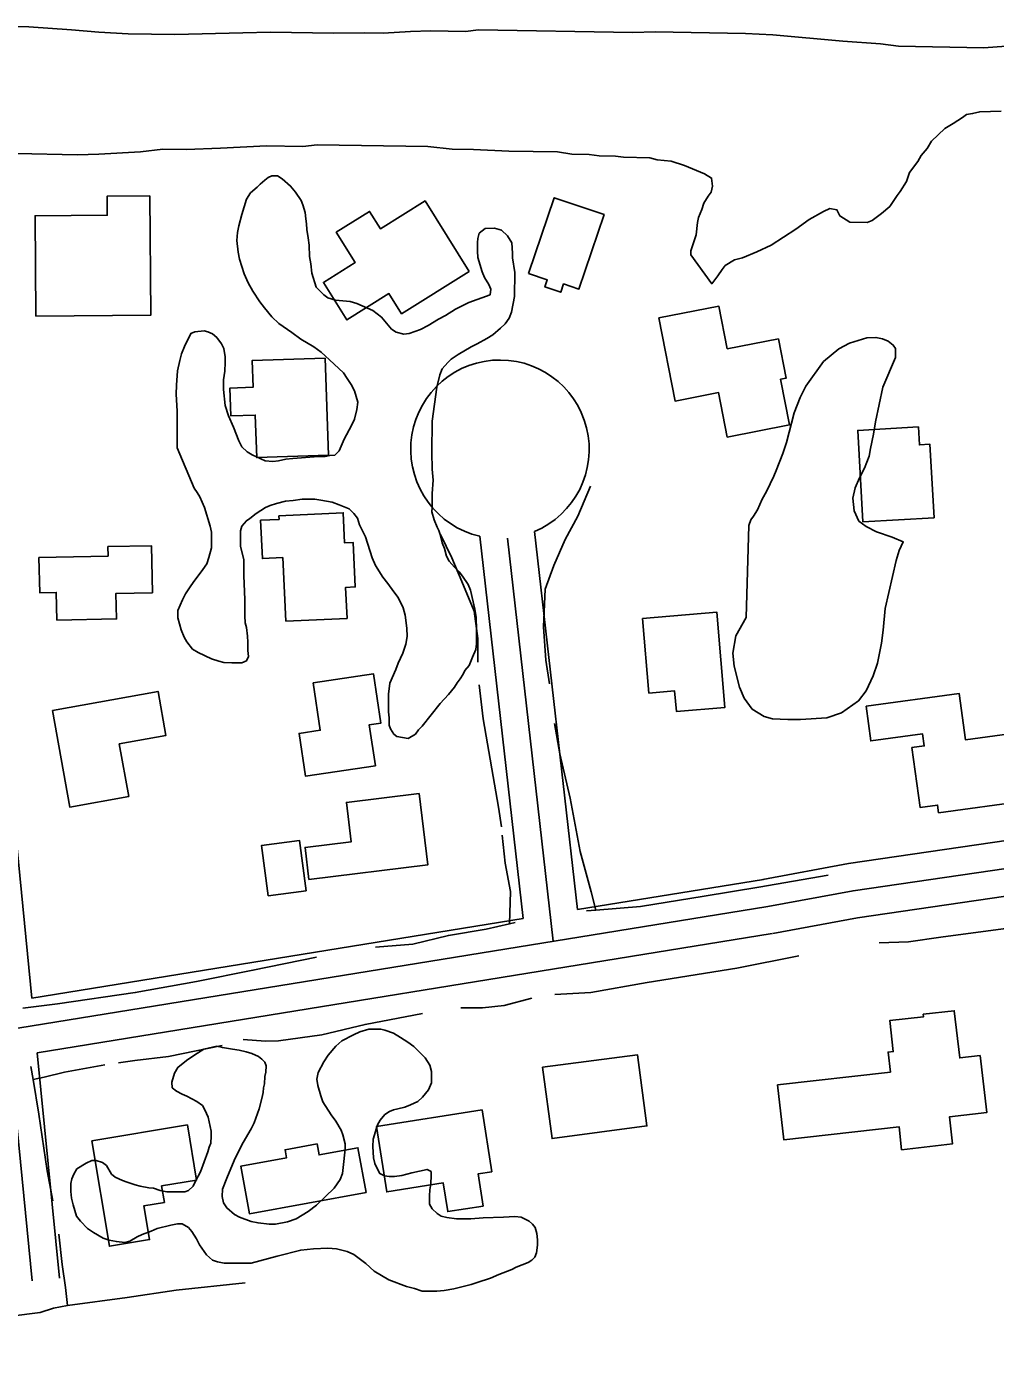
# Model space of a CAD drawing. Extents: x 3297735 to 3335592, y 670436 to 695807.
# Drawn here: x 3305583 to 3306112, y 676244 to 676972 of the extents above; entities that cross this region are included whole.
import ezdxf

# ---------------------------------------------------------------- set-up
doc = ezdxf.new("R2010")
doc.units = 0
for name, color, linetype in [('V-BLDG-OTLN', 7, 'Continuous'), ('V-ROAD-CNTR', 7, 'Continuous'), ('V-SITE-VEGE', 7, 'Continuous'), ('V-TOPO-SHOR', 7, 'Continuous')]:
    doc.layers.add(name, color=color, linetype=linetype)

msp = doc.modelspace()

# ---------------------------------------------------------------- linework, layer by layer
at = {"layer": 'V-BLDG-OTLN'}
for points in [[(3305587.82, 676813.76), (3305587.41, 676868.6), (3305626.86, 676868.89), (3305626.78, 676879.28), (3305650.07, 676879.45), (3305650.55, 676814.22)], [(3305824.62, 676838.12), (3305787.66, 676815.01), (3305780.76, 676826.05), (3305757.78, 676811.68), (3305744.95, 676832.2), (3305762.29, 676843.04), (3305751.95, 676859.59), (3305770.14, 676870.96), (3305776.06, 676861.49), (3305800.49, 676876.72)], [(3305857.05, 676837.09), (3305871.03, 676878.42), (3305898.27, 676869.21), (3305884.52, 676828.54), (3305876.13, 676831.38), (3305874.58, 676826.79), (3305865.94, 676829.7), (3305867.26, 676833.64)], [(3305965.53, 676795.88), (3305993.5, 676801.33), (3305997.69, 676779.81), (3305994.74, 676779.24), (3305999.59, 676754.33), (3305965.56, 676747.71), (3305960.83, 676772.01), (3305937.1, 676767.38), (3305928.27, 676812.74), (3305961, 676819.11)], [(3305745.97, 676790.87), (3305747.78, 676737.83), (3305708.51, 676736.5), (3305707.72, 676759.69), (3305694.36, 676759.23), (3305693.84, 676774.48), (3305706.47, 676774.91), (3305705.97, 676789.51)], [(3306039.67, 676701.44), (3306036.89, 676751.34), (3306070.03, 676753.19), (3306070.57, 676743.39), (3306076.35, 676743.72), (3306078.58, 676703.61)], [(3305724.39, 676647.06), (3305722.71, 676681.82), (3305711.63, 676681.29), (3305710.63, 676702.22), (3305720.75, 676702.71), (3305720.66, 676704.63), (3305755.74, 676706.32), (3305756.53, 676689.9), (3305761.14, 676690.12), (3305762.3, 676665.8), (3305757.04, 676665.55), (3305757.85, 676648.67)], [(3305627.18, 676687.87), (3305650.95, 676688.37), (3305651.49, 676662.67), (3305631.59, 676662.25), (3305631.88, 676648.4), (3305599.31, 676647.72), (3305599, 676662.82), (3305589.92, 676662.63), (3305589.51, 676681.9), (3305627.29, 676682.69)], [(3305922.73, 676607.81), (3305919.34, 676648.58), (3305959.96, 676651.97), (3305964.29, 676600.01), (3305937.77, 676597.8), (3305936.84, 676608.99)], [(3305739.33, 676613.44), (3305772.32, 676618.35), (3305776.31, 676591.45), (3305770, 676590.51), (3305773.32, 676568.16), (3305735.14, 676562.48), (3305731.67, 676585.8), (3305743.19, 676587.51)], [(3305596.82, 676598.39), (3305654.57, 676608.8), (3305658.91, 676584.72), (3305633.39, 676580.12), (3305638.56, 676551.43), (3305606.33, 676545.62)], [(3306041.43, 676600.74), (3306092.32, 676607.62), (3306095.74, 676582.34), (3306123.8, 676586.13), (3306128.82, 676548.97), (3306081.06, 676542.52), (3306080.5, 676546.72), (3306070.92, 676545.42), (3306066.5, 676578.1), (3306073.22, 676579.01), (3306072.33, 676585.57), (3306044, 676581.74)], [(3305797.21, 676553.02), (3305802.01, 676514.1), (3305737.04, 676506.09), (3305734.89, 676523.57), (3305760.18, 676526.68), (3305757.54, 676548.13)], [(3305714.75, 676497.16), (3305711.12, 676524.64), (3305731.81, 676527.37), (3305735.44, 676499.89)], [(3306103.8, 676409.89), (3306107.36, 676378.73), (3306086.92, 676376.39), (3306088.62, 676361.63), (3306060.85, 676358.45), (3306059.42, 676371), (3305996.49, 676363.8), (3305993.06, 676393.8), (3306054.68, 676400.85), (3306053.43, 676411.73), (3306056.27, 676412.05), (3306054.34, 676428.93), (3306072.82, 676431.04), (3306072.66, 676432.44), (3306089.62, 676434.38), (3306092.57, 676408.61)], [(3305864.71, 676403.48), (3305916.51, 676410.34), (3305921.67, 676371.41), (3305869.86, 676364.55)], [(3305773.9, 676371.12), (3305831.63, 676380.16), (3305836.91, 676346.42), (3305829.4, 676345.24), (3305832.15, 676327.69), (3305812.87, 676324.67), (3305810.43, 676340.27), (3305779.49, 676335.43)], [(3305618.41, 676363.35), (3305670.65, 676372.02), (3305675.66, 676341.85), (3305656.52, 676338.68), (3305658.02, 676329.63), (3305646.89, 676327.79), (3305649.95, 676309.36), (3305627.98, 676305.72)], [(3305768.24, 676335.12), (3305704.52, 676323.45), (3305699.76, 676349.44), (3305724.81, 676354.03), (3305724, 676358.41), (3305741.44, 676361.6), (3305742.54, 676355.59), (3305763.78, 676359.48)]]:
    msp.add_lwpolyline(points, close=True, dxfattribs=at)
at = {"layer": 'V-ROAD-CNTR'}
for points in [[(3305527.58, 676879.08), (3305585.76, 676286.85)], [(3305542.51, 676880.55), (3305585.66, 676441.28)], [(3305987.73, 676491.28), (3306034.32, 676499.92), (3306293.83, 676537.72), (3306460.09, 676563.71), (3306479.9, 676574.12), (3306495.39, 676588.54), (3306501.28, 676609.05), (3306501.16, 676647.95), (3306497.21, 676687.15), (3306488.74, 676739.34)], [(3305990.46, 676476.53), (3306036.77, 676485.12), (3306296.06, 676522.89), (3306464.87, 676549.28), (3306488.65, 676561.77), (3306508.66, 676580.39), (3306516.29, 676606.96), (3306516.16, 676648.72), (3306512.09, 676689.1), (3306503.35, 676742.99)], [(3305830.37, 676693.51), (3305854.02, 676484.8)], [(3305860.27, 676696.06), (3305883.67, 676489.61)], [(3305845.59, 676692.44), (3305870.54, 676472.28)], [(3305984.99, 676506.03), (3306031.87, 676514.73), (3306171.71, 676535.1)], [(3305985.32, 676506.09), (3305883.67, 676489.6)], [(3305987.73, 676491.28), (3304676.26, 676278.62)], [(3305854.03, 676484.8), (3305585.66, 676441.28)], [(3305990.13, 676476.48), (3305588.6, 676411.37)], [(3305588.6, 676411.37), (3305600.69, 676288.32)]]:
    msp.add_lwpolyline(points, dxfattribs=at)
msp.add_arc((3305841.37, 676741.02), 48.76, 292.80386, 256.95748, dxfattribs=at)
at = {"layer": 'V-SITE-VEGE'}
for points in [[(3305576.77, 676971.86), (3305583.98, 676971.73), (3305607.25, 676970.21), (3305622.21, 676968.84), (3305638.28, 676968), (3305663.79, 676967.55), (3305700.98, 676968.56), (3305715.96, 676968.85), (3305750.35, 676968.25), (3305767.55, 676968.5), (3305777.53, 676968.32), (3305792.52, 676969.17), (3305803.63, 676969.53), (3305822.48, 676969.19), (3305829.71, 676970.18), (3305914.01, 676968.69), (3305926.22, 676969.03), (3305975.58, 676968.16), (3305990.54, 676967.34), (3306028.76, 676963.89), (3306049.26, 676962.42)], [(3306049.26, 676962.42), (3306059.22, 676961.14), (3306105.8, 676960.32), (3306118.02, 676961.21)], [(3306115.18, 676925.76), (3306103.52, 676925.41), (3306099.62, 676924.37), (3306096.29, 676923.87), (3306094.04, 676922.25), (3306088.99, 676919.01), (3306084.5, 676916.31), (3306077.17, 676909.23), (3306074.88, 676905.39)], [(3306074.88, 676905.39), (3306071.48, 676901.56), (3306069.76, 676898.26), (3306065.22, 676892.24), (3306063.47, 676887.28), (3306060.04, 676881.79), (3306058.34, 676879.6), (3306054.35, 676873.57), (3306049.84, 676869.77), (3306044.78, 676865.97), (3306041.99, 676864.92), (3306032.56, 676865.08), (3306027.08, 676868.51), (3306025.47, 676871.86), (3306021.6, 676872.49), (3306018.24, 676870.88), (3306010.4, 676866.58), (3306003.09, 676861.16), (3305989.63, 676852.52), (3305981.79, 676848.78), (3305973.97, 676845.59), (3305969.51, 676844.56), (3305964.46, 676841.32), (3305962.76, 676839.13), (3305960.48, 676835.84), (3305957.08, 676831.46), (3305945.71, 676847.2), (3305945.75, 676849.41), (3305947.51, 676854.93), (3305948.68, 676858.24), (3305949.35, 676864.88), (3305949.95, 676867.65), (3305951.69, 676872.06), (3305952.86, 676875.36), (3305955.15, 676879.2), (3305956.85, 676881.39), (3305957.46, 676884.71), (3305956.99, 676889.16), (3305953.14, 676891.44), (3305942.13, 676896.08), (3305934.96, 676898.42), (3305927.21, 676899.11), (3305923.34, 676900.29), (3305908.92, 676900.55), (3305904.5, 676901.18), (3305895.62, 676901.33), (3305890.09, 676901.98), (3305880.66, 676902.15), (3305872.91, 676903.4), (3305846.3, 676903.87), (3305826.9, 676904.77), (3305815.25, 676904.97), (3305801.96, 676906.31), (3305741.51, 676907.38), (3305733.72, 676906.41), (3305713.76, 676906.76), (3305688.77, 676905.54), (3305669.9, 676904.76), (3305657.14, 676904.98), (3305644.91, 676903.53), (3305622.15, 676902.27), (3305610.49, 676901.92), (3305577.21, 676902.51)], [(3305763.73, 676766.73), (3305761.89, 676772.99), (3305760.05, 676776.47), (3305757.97, 676779.72), (3305755.9, 676782.74), (3305748.27, 676789.95), (3305743.64, 676794.13), (3305739.71, 676796.92), (3305732.54, 676801.11), (3305727.68, 676804.83), (3305720.51, 676809.72), (3305716.81, 676813.44), (3305712.66, 676818.31), (3305710.12, 676821.57), (3305706.42, 676827.37), (3305703.89, 676832.01), (3305701.58, 676836.88), (3305699.06, 676844.77), (3305698.37, 676848.71), (3305697.69, 676854.97), (3305697.93, 676859.37), (3305698.64, 676863.08), (3305700.28, 676869.33), (3305702.85, 676877.67), (3305705.18, 676881.14), (3305708.66, 676884.14), (3305710.29, 676885.76), (3305712.85, 676888.07), (3305714.7, 676889.45), (3305716.79, 676890.37), (3305719.8, 676890.36), (3305722.35, 676888.73), (3305726.97, 676884.78), (3305729.74, 676881.53), (3305732.74, 676876.89), (3305733.67, 676874.57), (3305735.04, 676870.4), (3305735.27, 676866.92), (3305735.72, 676864.13), (3305735.95, 676861.12), (3305736.63, 676856.48), (3305737.08, 676852.55), (3305737.3, 676846.29), (3305737.98, 676842.35), (3305738.66, 676837.25), (3305740.96, 676829.59), (3305745.12, 676825.41), (3305747.43, 676823.78), (3305751.6, 676822.38), (3305755.54, 676822.14), (3305759.48, 676821.67), (3305763.18, 676820.73), (3305771.98, 676816.76), (3305776.6, 676813.27), (3305782.15, 676806.54), (3305784.69, 676804.91), (3305788.86, 676803.97), (3305791.87, 676804.2), (3305797.9, 676806.5)], [(3305797.9, 676806.5), (3305802.08, 676808.57), (3305807.89, 676812.03), (3305811.6, 676814.11), (3305817.17, 676817.57), (3305821.81, 676819.87), (3305824.36, 676821.26), (3305835.96, 676825.4), (3305836.43, 676828.41), (3305835.28, 676830.96), (3305832.97, 676834.91), (3305831.59, 676837.92), (3305829.29, 676845.81), (3305829.07, 676849.28), (3305829.08, 676853.92), (3305829.32, 676856.23), (3305830.02, 676859.01), (3305833.28, 676861.56), (3305838.38, 676861.77), (3305842.31, 676860.61), (3305845.55, 676857.58), (3305847.85, 676853.87), (3305848.3, 676848.07), (3305848.3, 676845.52), (3305849.43, 676837.64), (3305849.4, 676824.43), (3305847.75, 676815.86), (3305846.35, 676812.62), (3305844.26, 676809.62), (3305841.7, 676807.08), (3305837.52, 676803.61), (3305834.27, 676801.53), (3305828.94, 676798.54), (3305825.69, 676796.92), (3305818.49, 676792.77), (3305814.78, 676790.23), (3305812.92, 676788.38), (3305809.9, 676784.91), (3305808.5, 676781.67), (3305806.86, 676774.96), (3305804.26, 676756.43), (3305804.21, 676739.28), (3305804.42, 676730.24), (3305804.87, 676724.21), (3305804.38, 676716.8), (3305804.36, 676709.15), (3305804.12, 676706.83), (3305805.5, 676702.43), (3305807.11, 676698.48), (3305808.04, 676696.63), (3305808.73, 676694.54), (3305809.87, 676689.9), (3305811.02, 676686.89), (3305812.17, 676682.71), (3305813.55, 676679.93), (3305816.56, 676676.68), (3305819.1, 676674.12), (3305820.95, 676671.8), (3305823.95, 676667.15), (3305825.33, 676664.14), (3305827.62, 676653.7), (3305828.3, 676649.07), (3305828.52, 676642.58), (3305828.49, 676634.7), (3305828.25, 676631.69), (3305826.39, 676627.52), (3305824.52, 676622.89), (3305822.2, 676620.11), (3305821.27, 676618.26), (3305819.64, 676615.72), (3305818.01, 676613.41), (3305816.61, 676611.09), (3305813.36, 676607.16), (3305808.71, 676602.08), (3305798.94, 676589.82), (3305796.85, 676587.74), (3305795.22, 676585.43), (3305791.28, 676583.12), (3305785.02, 676584.06), (3305783.4, 676585.46), (3305781.56, 676588.24), (3305780.87, 676590.33), (3305780.88, 676594.27), (3305780.42, 676597.52), (3305780.45, 676607.25), (3305781.16, 676613.28), (3305784.43, 676620.68), (3305785.83, 676624.15), (3305788.39, 676629.71), (3305790.02, 676634.57), (3305790.73, 676638.74), (3305790.51, 676643.37), (3305789.6, 676650.33), (3305788.46, 676654.5), (3305785.69, 676660.07), (3305783.38, 676663.09), (3305780.15, 676667.73), (3305777.38, 676671.22), (3305773.45, 676677.49), (3305771.61, 676681.66), (3305767.94, 676693.26)], [(3305767.94, 676693.26), (3305764.71, 676699.76), (3305763.56, 676703.47), (3305761.48, 676706.02), (3305758.94, 676708.58), (3305753.62, 676710.68), (3305749.68, 676712.08), (3305743.43, 676713.25), (3305740.18, 676713.72), (3305733.23, 676713.75), (3305728.36, 676713.06), (3305724.19, 676712.61), (3305719.32, 676711.46), (3305715.84, 676710.32), (3305713.29, 676709.16), (3305708.18, 676705.93), (3305704.7, 676703.16), (3305702.84, 676702.01), (3305700.29, 676699), (3305699.58, 676696.46), (3305699.56, 676688.11), (3305701.39, 676680.69), (3305701.37, 676671.89), (3305702.03, 676658.91), (3305702.01, 676650.1), (3305702.23, 676646.16), (3305702.92, 676643.61), (3305703.37, 676638.97), (3305703.59, 676635.73), (3305703.58, 676631.09), (3305704.03, 676627.85), (3305702.87, 676625.53), (3305700.31, 676624.38), (3305694.98, 676624.4), (3305690.58, 676624.64), (3305687.81, 676625.34), (3305683.87, 676626.51), (3305676.46, 676630.01), (3305673.46, 676631.87), (3305670.22, 676635.82), (3305668.84, 676638.37), (3305667.23, 676642.32), (3305665.39, 676649.04), (3305665.4, 676652.98), (3305667.97, 676658.77), (3305669.6, 676662.01), (3305672.16, 676665.94), (3305673.78, 676668.25), (3305679.13, 676675.42), (3305681.23, 676678.43), (3305682.39, 676681.9), (3305683.8, 676687.23), (3305683.82, 676695.8), (3305683.14, 676699.05), (3305679.92, 676709.25), (3305677.39, 676715.05), (3305676, 676717.38), (3305674.39, 676719.7), (3305664.94, 676741.74), (3305665, 676761.9), (3305664.56, 676771.17), (3305664.57, 676776.04), (3305665.29, 676783.91), (3305666.46, 676789.47), (3305667.4, 676793.18), (3305669.03, 676797.11), (3305672.53, 676804.29), (3305674.62, 676805.21), (3305679.72, 676805.66), (3305681.8, 676805.19), (3305684.35, 676804.02), (3305686.66, 676802.16), (3305689.2, 676798.68), (3305690.58, 676796.13), (3305691.26, 676791.49), (3305691.26, 676788.48), (3305691.01, 676783.61), (3305690.3, 676778.98), (3305690.29, 676773.65), (3305691.19, 676764.84), (3305693.03, 676759.28), (3305695.8, 676753.01), (3305698.79, 676745.58), (3305700.4, 676742.34), (3305703.18, 676739.55), (3305705.95, 676737.92), (3305713.13, 676734.66), (3305717.3, 676734.41), (3305720.31, 676734.64), (3305724.48, 676735.55), (3305728.19, 676736.01), (3305742.33, 676737.12), (3305745.81, 676737.11), (3305748.36, 676737.57), (3305751.14, 676737.8), (3305753.46, 676740.11), (3305756.26, 676746.59), (3305760.22, 676754), (3305761.85, 676757.47), (3305763.26, 676762.79), (3305763.73, 676766.73)], [(3305755.65, 676348.7), (3305756.84, 676358.66), (3305756.85, 676361.67), (3305755.47, 676366.54), (3305754.55, 676369.1), (3305751.78, 676373.97), (3305749.24, 676377.45), (3305744.63, 676384.65), (3305743.48, 676387.9), (3305741.87, 676393.46), (3305741.42, 676396.94), (3305742.12, 676400.65), (3305745.15, 676406.43), (3305747.48, 676410.13), (3305751.66, 676414.99), (3305754.91, 676417.99), (3305761.41, 676421.22), (3305764.89, 676422.83), (3305769.76, 676424.21), (3305776.25, 676424.19), (3305778.56, 676423.72), (3305783.2, 676422.09), (3305787.13, 676419.76), (3305791.06, 676417.2), (3305794.3, 676414.87), (3305800.54, 676408.6), (3305803.08, 676404.65), (3305803.99, 676401.17), (3305803.98, 676394.92), (3305802.35, 676391.21), (3305799.09, 676387.05), (3305796.54, 676384.74), (3305792.59, 676382.9), (3305789.34, 676381.75), (3305785.63, 676380.83), (3305783.31, 676380.14), (3305780.99, 676379.22), (3305778.44, 676377.6), (3305775.88, 676374.6), (3305774.49, 676372.06), (3305772.15, 676364.18), (3305771.9, 676360.24), (3305772.35, 676353.99), (3305773.04, 676350.97), (3305774.65, 676347.49), (3305775.81, 676345.4), (3305778.35, 676344.23), (3305780.9, 676343.76), (3305783.68, 676343.76), (3305787.85, 676344.44), (3305793.19, 676345.82), (3305801.54, 676347.65), (3305803.85, 676346.48), (3305803.84, 676344.4), (3305803.6, 676339.76), (3305803.13, 676336.52), (3305802.88, 676333.28), (3305802.88, 676328.64), (3305804.26, 676326.09), (3305807.03, 676323.53), (3305809.34, 676322.14), (3305812.35, 676321.44), (3305817.68, 676320.72), (3305825.56, 676320.7), (3305832.28, 676321.15), (3305843.41, 676321.58), (3305849.43, 676322.03), (3305852.91, 676321.56), (3305857.31, 676319.46), (3305859.16, 676317.83), (3305860.54, 676315.97), (3305861.46, 676312.73), (3305861.91, 676309.25), (3305861.91, 676306.24), (3305861.43, 676302.07), (3305860.5, 676299.75), (3305858.87, 676298.14), (3305856.78, 676296.75), (3305850.29, 676294.22), (3305847.96, 676293.07), (3305840.77, 676290.3), (3305836.13, 676288.23), (3305828.95, 676285.93), (3305825.7, 676284.78), (3305816.19, 676282.49), (3305810.86, 676281.58), (3305806.92, 676281.13), (3305798.81, 676281.15), (3305794.64, 676282.55), (3305790.24, 676283.72), (3305780.75, 676287.45), (3305772.65, 676292.11), (3305768.02, 676296.29), (3305761.55, 676301.18), (3305757.85, 676302.81), (3305752.06, 676304.21), (3305747.42, 676304.69), (3305739.54, 676304.25), (3305732.59, 676303.57), (3305719.6, 676300.36), (3305705.46, 676296.46)], [(3305661.48, 676317.21), (3305654.06, 676315.37), (3305650.81, 676313.99), (3305645.94, 676312.15), (3305643.16, 676310.77), (3305639.21, 676308.46), (3305636.43, 676307.77), (3305631.8, 676308.25), (3305627.86, 676308.95), (3305624.62, 676310.12), (3305619.29, 676313.15), (3305616.06, 676315.47), (3305612.13, 676319.42), (3305610.05, 676322.21), (3305608.21, 676328.24), (3305607.3, 676331.95), (3305606.84, 676335.66), (3305606.85, 676340.06), (3305607.56, 676342.61), (3305608.49, 676345.16), (3305610.12, 676347.93), (3305615.23, 676351.16), (3305618.47, 676352.55), (3305620.79, 676352.54), (3305624.27, 676351.37), (3305626.35, 676349.74), (3305629.12, 676345.1), (3305631.2, 676343.47), (3305635.13, 676341.61), (3305637.68, 676340.68), (3305642.08, 676339.27), (3305644.86, 676338.57), (3305649.49, 676337.63), (3305652.04, 676337.39), (3305655.74, 676336.22), (3305659.45, 676335.52), (3305669.18, 676335.49), (3305671.27, 676336.18), (3305673.82, 676338.49), (3305674.99, 676341.27), (3305677.78, 676346.36), (3305681.75, 676357.24), (3305682.45, 676359.79), (3305683.39, 676362.1), (3305683.63, 676365.81), (3305683.64, 676368.59), (3305682.04, 676376.24), (3305680.19, 676380.19), (3305678.81, 676382.51), (3305675.8, 676384.83), (3305670.25, 676387.63), (3305667.7, 676388.8), (3305664.69, 676390.43), (3305662.38, 676392.29), (3305662.16, 676395.3), (3305663.56, 676400.16), (3305665.42, 676403.4), (3305670.07, 676407.1), (3305674.71, 676410.33), (3305679.58, 676413.33), (3305686.77, 676414.93), (3305689.78, 676414.23), (3305695.34, 676413.29), (3305698.82, 676412.81), (3305702.75, 676411.87), (3305705.77, 676410.94), (3305709.47, 676409.31), (3305711.32, 676407.91), (3305712.93, 676406.29), (3305713.63, 676404.2), (3305713.39, 676400.72), (3305712.92, 676398.41), (3305712.67, 676394.47), (3305712.2, 676392.15), (3305711.96, 676389.6), (3305711.26, 676386.36), (3305709.86, 676380.8), (3305707.05, 676373.16), (3305705.42, 676369.92), (3305702.4, 676364.6), (3305700.3, 676361.13), (3305696.11, 676352.57), (3305692.14, 676342.85), (3305689.81, 676336.83), (3305689.56, 676332.89), (3305690.25, 676329.41), (3305692.1, 676326.62), (3305696.26, 676323.14), (3305699.03, 676321.51), (3305705.52, 676319.17), (3305709.23, 676318.47), (3305715.25, 676317.76), (3305718.72, 676317.75), (3305725.22, 676319.12), (3305730.09, 676320.73), (3305736.58, 676324.65), (3305741.23, 676328.11), (3305750.75, 676337.36), (3305754.01, 676342.22), (3305755.41, 676345.46), (3305755.65, 676348.7)], [(3305705.46, 676296.46), (3305690.62, 676296.5), (3305687.15, 676297.21), (3305684.37, 676298.14), (3305681.14, 676300.93), (3305677.21, 676306.5), (3305675.6, 676309.75), (3305673.06, 676313.7), (3305671.21, 676316.02), (3305667.74, 676317.88), (3305665.19, 676317.89), (3305661.48, 676317.21)]]:
    msp.add_lwpolyline(points, dxfattribs=at)
msp.add_lwpolyline([(3305975.92, 676649.13), (3305977.45, 676699.41), (3305978.38, 676702.42), (3305980, 676704.51), (3305982.1, 676707.98), (3305984.67, 676713.76), (3305986.99, 676717.93), (3305990.96, 676726.26), (3305992.35, 676729.5), (3305995.86, 676738.76), (3305997.96, 676744.78), (3306002.17, 676760.99), (3306005.44, 676769.32), (3306008.47, 676775.57), (3306018.24, 676788.99), (3306026.6, 676795.92), (3306032.4, 676798.91), (3306041.91, 676801.9), (3306046.78, 676802.12), (3306050.48, 676801.41), (3306053.49, 676800.02), (3306056.27, 676797.92), (3306057.42, 676796.07), (3306057.41, 676791.2), (3306050.64, 676774.99), (3306046.65, 676756), (3306045.48, 676749.29), (3306043.83, 676741.41), (3306043.13, 676737.24), (3306040.56, 676730.76), (3306037.76, 676725.44), (3306035.43, 676719.88), (3306034.26, 676714.32), (3306034.94, 676707.37), (3306037.47, 676701.8), (3306041.4, 676698.78), (3306047.19, 676695.98), (3306055.75, 676692.95), (3306061.77, 676690.38), (3306059.44, 676685.75), (3306057.8, 676680.2), (3306051.94, 676654.03), (3306050.75, 676642.21), (3306049.8, 676635.03), (3306047.69, 676624.14), (3306045.35, 676617.2), (3306041.39, 676609.1), (3306037.21, 676603.55), (3306027.92, 676597.08), (3306020.03, 676594.32), (3306005.66, 676593.44), (3305998.71, 676593.45), (3305990.37, 676593.71), (3305985.74, 676595.11), (3305979.26, 676599.07), (3305974.87, 676605.1), (3305972.34, 676611.14), (3305969.36, 676622.5), (3305968.68, 676629.69), (3305970.33, 676639.18)], close=True, dxfattribs=at)
at = {"layer": 'V-TOPO-SHOR'}
for p, q in [((3305847.08, 676499.44), (3305846.64, 676481.9)), ((3305641.82, 676407.2), (3305633.05, 676405.9))]:
    msp.add_line(p, q, dxfattribs=at)
for points in [[(3305890.92, 676720.88), (3305883.98, 676704.52), (3305877.1, 676691.65), (3305870.83, 676677.49), (3305866.16, 676664.58), (3305865.16, 676643.99), (3305866.43, 676625.9), (3305868.42, 676612.87)], [(3305808.99, 676694.43), (3305815.11, 676681.64), (3305820.59, 676668.87), (3305827.27, 676652.58), (3305829.23, 676637.65), (3305829.32, 676624.65)], [(3305830.05, 676612.28), (3305832.26, 676593.85), (3305837.73, 676562.37), (3305840.6, 676545.52), (3305842.31, 676534.71)], [(3305871.21, 676591.26), (3305874.08, 676574.73), (3305879.68, 676550.54), (3305885.19, 676521.28), (3305891.14, 676499.3), (3305893.8, 676489.28)], [(3305842.55, 676530.27), (3305844.19, 676515.03), (3305847.08, 676499.44)], [(3306020.63, 676508.43), (3305982.79, 676501.81), (3305952.91, 676496.94), (3305918.26, 676491.22), (3305893.8, 676489.28), (3305888.74, 676488.88)], [(3306174.7, 676490.82), (3306145.29, 676484.23), (3306116.35, 676479.04), (3306082.36, 676474.57), (3306064.56, 676472.03), (3306048.51, 676471.49)], [(3305849.64, 676482.6), (3305846.64, 676481.9), (3305833.91, 676478.94), (3305813.25, 676475.5), (3305793.83, 676470.78), (3305773.32, 676469.04)], [(3305741.21, 676463.59), (3305706.41, 676456.47), (3305675.55, 676450.35), (3305642.16, 676444.29), (3305599.57, 676438.06), (3305580.64, 676435.67)], [(3306004.64, 676464.33), (3305970.79, 676457.51), (3305921.84, 676449.82), (3305891, 676444.34), (3305871.45, 676443.22)], [(3305858.73, 676441.23), (3305843.64, 676437.25), (3305831.89, 676435.87), (3305819.97, 676435.89)], [(3305798.99, 676432.77), (3305767.7, 676426.86), (3305744.14, 676421.25), (3305720.31, 676417.86), (3305713.33, 676417.67), (3305701.11, 676418.65)], [(3305689.64, 676415.36), (3305660.25, 676409.42), (3305641.82, 676407.2)], [(3305585.15, 676403.89), (3305586.31, 676396.84), (3305589.44, 676377.82), (3305593.97, 676346.99), (3305597.17, 676330.45)], [(3305625.42, 676404.77), (3305603.48, 676400.71), (3305592.33, 676398.06), (3305586.31, 676396.84)], [(3305600.33, 676312.33), (3305602.26, 676295.81), (3305603.94, 676283.1), (3305605.04, 676273.26), (3305597.4, 676271.81)], [(3305605.04, 676273.26), (3305637.76, 676277.75), (3305664.46, 676281.72), (3305702.26, 676285.81)], [(3305597.4, 676271.81), (3305590.26, 676269.49), (3305515.17, 676259.98), (3305435.65, 676244.3), (3305370.28, 676234.77), (3305308.88, 676226.36)]]:
    msp.add_lwpolyline(points, dxfattribs=at)

doc.saveas('drawing.dxf')
